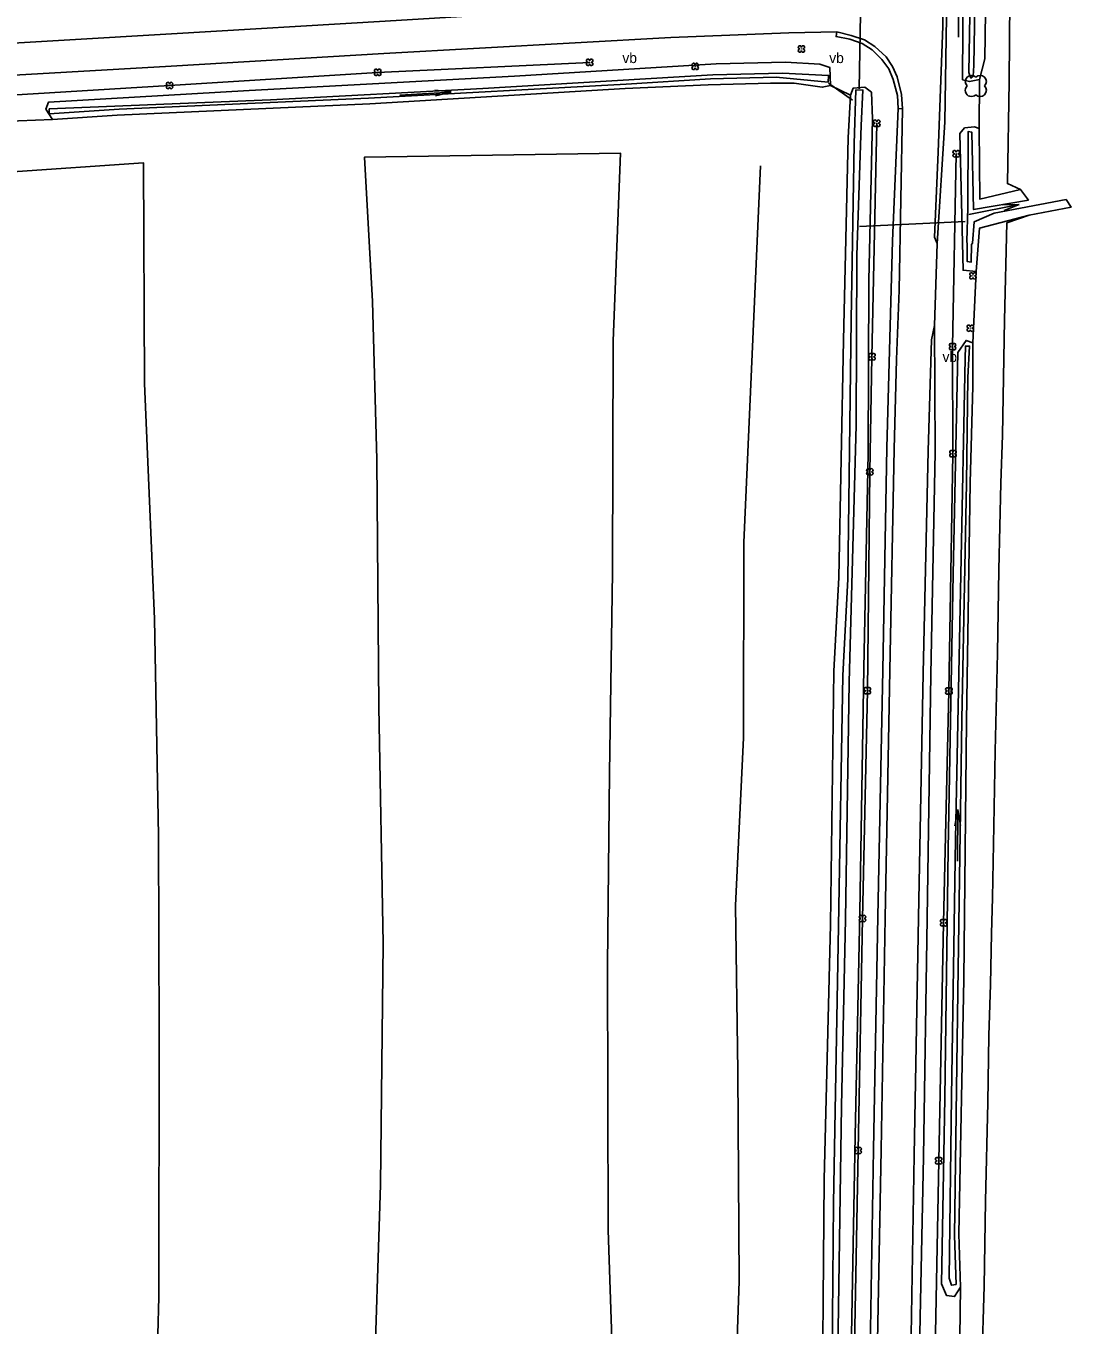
# Model space of a CAD drawing. Extents: x 154825 to 158680, y 370717 to 378075.
# Drawn here: x 157199.5 to 157300.8, y 373148 to 373273.9 of the extents above; entities that cross this region are included whole.
import ezdxf

# ---------------------------------------------------------------- set-up
doc = ezdxf.new("R2010")
doc.units = 0
for name, color, linetype in [('boom', 7, 'Continuous'), ('cultuurscheiding', 7, 'Continuous'), ('duiker lijn', 7, 'Continuous'), ('greppel - midden sloot', 7, 'Continuous'), ('hoogteverschillijn', 7, 'Continuous'), ('insteek sloot', 7, 'Continuous'), ('maaiveldlijn algemeen - gesloten verharding', 7, 'Continuous'), ('maaiveldlijn algemeen - onverhard', 7, 'Continuous'), ('maaiveldlijn algemeen - verharding algemeen', 7, 'Continuous'), ('raster - hek', 7, 'Continuous'), ('Sloot bodem', 7, 'Continuous'), ('stroomrichting  watergangen', 7, 'Continuous'), ('verkeersb_z kabel', 7, 'Continuous'), ('vlak_Bos', 7, 'Continuous'), ('vlak_Grasland', 7, 'Continuous'), ('vlak_Grazige_vegetatie', 7, 'Continuous')]:
    doc.layers.add(name, color=color, linetype=linetype)

msp = doc.modelspace()

# ---------------------------------------------------------------- linework, layer by layer
at = {"layer": 'boom'}
for points in [[(157183.32, 373266.22), (157193.32, 373266.89), (157213.45, 373268.12), (157233.6, 373269.39), (157254.14, 373270.36)], [(157281.95, 373264.46), (157281.48, 373241.84), (157281.28, 373230.7), (157281.04, 373209.49), (157280.57, 373187.42), (157280.15, 373164.95), (157279.74, 373142.65), (157279.62, 373120.07), (157279.17, 373098.32), (157278.69, 373076.35), (157278.47, 373054.24)], [(157286.26, 373048.3), (157286.6, 373070.61), (157286.88, 373094.72), (157287.39, 373117.66), (157287.51, 373140.53), (157287.95, 373163.95), (157288.43, 373187.01), (157288.94, 373209.46), (157289.33, 373232.44), (157289.29, 373242.82), (157289.65, 373261.5)]]:
    msp.add_lwpolyline(points, dxfattribs=at)
for centre in [(157274.65, 373271.66), (157254.14, 373270.36), (157264.36, 373269.97), (157233.6, 373269.39), (157213.45, 373268.12), (157281.95, 373264.46), (157289.65, 373261.5), (157291.27, 373249.68), (157291.01, 373244.61), (157289.29, 373242.82), (157281.48, 373241.84), (157289.33, 373232.44), (157281.28, 373230.7), (157281.04, 373209.49), (157288.94, 373209.46), (157280.57, 373187.42), (157288.43, 373187.01), (157280.15, 373164.95), (157287.95, 373163.95)]:
    msp.add_circle(centre, 0.006, dxfattribs=at)
for centre, radius, start, end in [((157274.5, 373271.82), 0.158, 357.075, 272.925), ((157274.5, 373271.5), 0.158, 87.075, 2.925), ((157274.81, 373271.82), 0.158, 267.075, 182.925), ((157274.81, 373271.5), 0.158, 177.075, 92.925), ((157253.98, 373270.52), 0.158, 357.075, 272.925), ((157253.98, 373270.2), 0.158, 87.075, 2.925), ((157254.3, 373270.52), 0.158, 267.075, 182.925), ((157254.3, 373270.2), 0.158, 177.075, 92.925), ((157264.2, 373270.12), 0.158, 357.075, 272.925), ((157264.2, 373269.81), 0.158, 87.075, 2.925), ((157264.52, 373270.12), 0.158, 267.075, 182.925), ((157264.52, 373269.81), 0.158, 177.075, 92.925), ((157233.44, 373269.55), 0.158, 357.075, 272.925), ((157233.44, 373269.23), 0.158, 87.075, 2.925), ((157233.76, 373269.55), 0.158, 267.075, 182.925), ((157233.76, 373269.23), 0.158, 177.075, 92.925), ((157291.12, 373268.5), 0.6, 45, 225), ((157291.97, 373268.5), 0.6, 315, 135), ((157213.29, 373268.27), 0.158, 357.075, 272.925), ((157213.29, 373267.96), 0.158, 87.075, 2.925), ((157213.6, 373268.27), 0.158, 267.075, 182.925), ((157213.6, 373267.96), 0.158, 177.075, 92.925), ((157291.12, 373267.65), 0.6, 134.7431, 315), ((157291.97, 373267.65), 0.6, 225, 45), ((157281.79, 373264.62), 0.158, 357.075, 272.925), ((157282.11, 373264.62), 0.158, 267.075, 182.925), ((157281.79, 373264.3), 0.158, 87.075, 2.925), ((157282.11, 373264.3), 0.158, 177.075, 92.925), ((157289.49, 373261.66), 0.158, 357.075, 272.925), ((157289.49, 373261.34), 0.158, 87.075, 2.925), ((157289.81, 373261.66), 0.158, 267.075, 182.925), ((157289.81, 373261.34), 0.158, 177.075, 92.925), ((157291.11, 373249.83), 0.158, 357.075, 272.925), ((157291.11, 373249.52), 0.158, 87.075, 2.925), ((157291.43, 373249.83), 0.158, 267.075, 182.925), ((157291.43, 373249.52), 0.158, 177.075, 92.925), ((157290.85, 373244.76), 0.158, 357.075, 272.925), ((157290.85, 373244.45), 0.158, 87.075, 2.925), ((157291.17, 373244.76), 0.158, 267.075, 182.925), ((157291.17, 373244.45), 0.158, 177.075, 92.925), ((157281.33, 373242), 0.158, 357.075, 272.925), ((157281.64, 373242), 0.158, 267.075, 182.925), ((157289.14, 373242.98), 0.158, 357.075, 272.925), ((157289.14, 373242.66), 0.158, 87.075, 2.925), ((157289.45, 373242.98), 0.158, 267.075, 182.925), ((157289.45, 373242.66), 0.158, 177.075, 92.925), ((157281.33, 373241.68), 0.158, 87.075, 2.925), ((157281.64, 373241.68), 0.158, 177.075, 92.925), ((157289.17, 373232.6), 0.158, 357.075, 272.925), ((157289.17, 373232.29), 0.158, 87.075, 2.925), ((157289.49, 373232.6), 0.158, 267.075, 182.925), ((157289.49, 373232.29), 0.158, 177.075, 92.925), ((157281.12, 373230.85), 0.158, 357.075, 272.925), ((157281.44, 373230.85), 0.158, 267.075, 182.925), ((157281.12, 373230.54), 0.158, 87.075, 2.925), ((157281.44, 373230.54), 0.158, 177.075, 92.925), ((157280.88, 373209.65), 0.158, 357.075, 272.925), ((157280.88, 373209.33), 0.158, 87.075, 2.925), ((157281.2, 373209.65), 0.158, 267.075, 182.925), ((157281.2, 373209.33), 0.158, 177.075, 92.925), ((157288.78, 373209.62), 0.158, 357.075, 272.925), ((157288.78, 373209.31), 0.158, 87.075, 2.925), ((157289.1, 373209.62), 0.158, 267.075, 182.925), ((157289.1, 373209.31), 0.158, 177.075, 92.925), ((157280.41, 373187.58), 0.158, 357.075, 272.925), ((157280.41, 373187.26), 0.158, 87.075, 2.925), ((157280.73, 373187.58), 0.158, 267.075, 182.925), ((157280.73, 373187.26), 0.158, 177.075, 92.925), ((157288.27, 373187.17), 0.158, 357.075, 272.925), ((157288.27, 373186.85), 0.158, 87.075, 2.925), ((157288.58, 373187.17), 0.158, 267.075, 182.925), ((157288.58, 373186.85), 0.158, 177.075, 92.925), ((157279.99, 373165.1), 0.158, 357.075, 272.925), ((157279.99, 373164.79), 0.158, 87.075, 2.925), ((157280.31, 373165.1), 0.158, 267.075, 182.925), ((157280.31, 373164.79), 0.158, 177.075, 92.925), ((157287.79, 373164.11), 0.158, 357.075, 272.925), ((157288.11, 373164.11), 0.158, 267.075, 182.925), ((157287.79, 373163.79), 0.158, 87.075, 2.925), ((157288.11, 373163.79), 0.158, 177.075, 92.925)]:
    msp.add_arc(centre, radius, start, end, dxfattribs=at)
at = {"layer": 'cultuurscheiding'}
for points in [[(157291.89, 373268.71), (157291.86, 373263.95)], [(157277.47, 373268.13), (157279.41, 373267.19)], [(157195.48, 373264.56), (157202.09, 373264.81)], [(157291.59, 373250.11), (157291.26, 373243.2)], [(157290.05, 373151.71), (157289.96, 373144.43)]]:
    msp.add_lwpolyline(points, dxfattribs=at)
at = {"layer": 'duiker lijn'}
for points in [[(157280.53, 373284.15), (157280.26, 373267.78)], [(157277.26, 373268.34), (157279.61, 373266.69)], [(157290.51, 373254.94), (157280.29, 373254.45)]]:
    msp.add_lwpolyline(points, dxfattribs=at)
at = {"layer": 'greppel - midden sloot'}
for points in [[(157298.05, 373396.94), (157293.38, 373396.78), (157293.28, 373395.57), (157292.56, 373363.86), (157292.07, 373338.15), (157291.77, 373313.51), (157291.19, 373287.95), (157290.87, 373269.37), (157291.07, 373268.84), (157291.29, 373269.01), (157291.34, 373270.07), (157291.71, 373291.21), (157292.12, 373314.74), (157292.52, 373337.62), (157293.03, 373364.87), (157293.47, 373387.19), (157293.64, 373392.8), (157293.98, 373396.06), (157296.17, 373396.31)], [(157290.78, 373239.84), (157290.94, 373242.88), (157290.54, 373242.87), (157290.52, 373241.68), (157290.11, 373220.74), (157289.59, 373195.13), (157289.18, 373170.14), (157288.98, 373152.57), (157289.19, 373151.9), (157289.64, 373151.98), (157289.49, 373156.7), (157289.82, 373180.32), (157290.2, 373206.7), (157290.65, 373229.58), (157290.78, 373239.84)]]:
    msp.add_lwpolyline(points, dxfattribs=at)
at = {"layer": 'hoogteverschillijn'}
for points in [[(157294.61, 373258.61), (157294.78, 373268.51), (157294.87, 373280.38), (157295.03, 373292.71), (157295.02, 373300.3), (157295.28, 373314.85), (157295.34, 373320.37), (157295.49, 373333.72), (157295.6, 373340.78), (157295.71, 373350.39), (157295.85, 373359.25), (157295.98, 373367.24), (157296.05, 373374.89), (157296.16, 373383.91), (157296.28, 373390.24), (157296.3, 373395.09)], [(157233.19, 373140.45), (157233.88, 373161.62), (157234.14, 373185.01), (157233.71, 373207.94), (157233.51, 373231.88), (157233.1, 373247.19), (157232.34, 373261.19), (157257.14, 373261.56), (157256.41, 373243.37), (157256.36, 373220.97), (157256.06, 373201.51), (157255.88, 373182.93), (157255.93, 373157.22), (157256.58, 373138.08)], [(157189.78, 373133.55), (157189.85, 373149.52), (157189.84, 373169.93), (157189.26, 373188.94), (157188.48, 373207.58), (157187.29, 373228.37), (157185.62, 373245.33), (157184.61, 373258.82), (157210.91, 373260.63), (157211.01, 373239.24), (157211.98, 373216.44), (157212.36, 373195.43), (157212.44, 373176.07), (157212.42, 373150.75), (157211.82, 373129.04)], [(157263.83, 372927.6), (157263.54, 372942.62), (157263.54, 372958.84), (157263.83, 372977.64), (157263.67, 372998.54), (157264.84, 373021.06), (157266.11, 373040.28), (157267.1, 373064.83), (157266.99, 373086.89), (157267.24, 373111.66), (157267.92, 373131.8), (157268.62, 373152.28), (157268.49, 373172.61), (157268.27, 373188.68), (157269.05, 373204.92), (157269.06, 373223.83), (157270.68, 373260.33)], [(157294.55, 373254.8), (157294.33, 373245.4), (157294.13, 373234.25), (157293.98, 373229.58), (157293.77, 373221.21), (157293.64, 373213.14), (157293.43, 373203.63), (157293.3, 373196.4), (157293.15, 373189.42), (157293.07, 373185.96), (157292.97, 373181.04), (157292.81, 373176.08), (157292.71, 373169.61), (157292.49, 373160.03), (157292.34, 373151.8), (157292.13, 373144.2)]]:
    msp.add_lwpolyline(points, dxfattribs=at)
at = {"layer": 'insteek sloot'}
for points in [[(157297.85, 373398.03), (157292.86, 373397.8), (157292.6, 373397.08), (157292.62, 373394.95), (157291.87, 373366.61), (157291.4, 373338.11), (157291.09, 373313.52), (157290.37, 373288.41), (157290.26, 373268.67), (157290.92, 373268.5), (157291.89, 373268.71), (157292.41, 373270.71), (157292.7, 373290.92), (157293.24, 373315.47), (157293.49, 373337.02), (157294.25, 373365.11), (157294.38, 373387.25), (157294.82, 373392.83), (157294.94, 373395.1), (157296.43, 373395.37)], [(157202.09, 373264.81), (157201.45, 373265.81), (157201.73, 373266.51), (157221.16, 373267.63), (157246.85, 373269.03), (157266.39, 373270.22), (157273.1, 373270.39), (157276.43, 373270.19), (157277.4, 373269.87), (157277.47, 373268.13)], [(157277.47, 373268.13), (157276.67, 373267.95), (157273.94, 373268.33), (157271.67, 373268.34), (157265.63, 373268.19), (157257.58, 373267.82), (157232.86, 373266.33), (157208.36, 373265.23), (157202.09, 373264.81)], [(157279.48, 373145.31), (157279.87, 373166.36), (157280.3, 373188.05), (157280.69, 373211.67), (157281.11, 373232.48), (157281.17, 373249.22), (157281.55, 373264.88), (157281.44, 373267.47), (157280.78, 373267.95), (157279.67, 373267.86), (157279.41, 373267.19)], [(157279.41, 373267.19), (157279.18, 373263.05), (157278.74, 373243.46), (157278.28, 373220.47), (157277.8, 373211.37), (157277.47, 373186.83), (157276.87, 373162.14), (157276.64, 373134.89)], [(157291.86, 373263.95), (157291.41, 373264.1), (157290.46, 373264.02), (157290, 373263.48), (157290.31, 373250.22), (157291.59, 373250.11)], [(157295.88, 373258.03), (157291.92, 373257.11), (157291.86, 373263.95)], [(157291.59, 373250.11), (157291.91, 373254.3), (157296.7, 373255.55), (157300.77, 373256.33)], [(157291.27, 373238.98), (157291.26, 373243.2), (157290.61, 373243.43), (157289.8, 373242.25), (157289.35, 373220.77), (157288.86, 373194.13), (157288.55, 373170.01), (157288.21, 373152.04), (157288.71, 373150.89), (157289.49, 373150.8), (157290.05, 373151.71), (157289.91, 373156.88), (157290.39, 373181.56), (157290.65, 373206.55), (157290.99, 373229.61), (157291.27, 373238.98)]]:
    msp.add_lwpolyline(points, dxfattribs=at)
at = {"layer": 'maaiveldlijn algemeen - gesloten verharding'}
for points in [[(157290.73, 373451.57), (157290.27, 373427.19), (157289.8, 373403.3), (157289.37, 373381.66), (157289.01, 373360.15), (157288.66, 373336.15), (157288.38, 373311.65), (157288.48, 373298.66), (157288.39, 373284.94), (157288.35, 373273.86), (157287.89, 373261.66), (157287.56, 373253.44), (157287.8, 373252.82)], [(157277.18, 373277.38), (157274.01, 373277.09), (157261.95, 373276.03), (157234.32, 373274.34), (157213.62, 373273.13), (157193.36, 373271.94), (157169.76, 373270.59), (157143.66, 373268.97), (157121.64, 373267.67), (157111.83, 373267.05)], [(157278.08, 373273.3), (157273.43, 373273.22), (157262, 373272.78), (157234.2, 373271.21), (157213.59, 373269.99), (157193.28, 373268.83), (157169.95, 373267.47), (157143.38, 373265.86), (157122, 373264.64), (157112.18, 373263.98)], [(157284.44, 373265.87), (157284.36, 373267.25), (157283.94, 373268.96), (157283.47, 373269.95), (157282.86, 373270.88), (157281.78, 373271.88), (157280.76, 373272.53), (157279.48, 373272.96), (157278.08, 373273.3)], [(157280.55, 373054.05), (157280.84, 373071.4), (157281.1, 373091.93), (157281.57, 373120.12), (157281.94, 373141.43), (157282.37, 373165), (157282.78, 373187.49), (157283.22, 373211.45), (157283.64, 373232.9), (157283.86, 373241.56), (157284.11, 373248.29), (157284.44, 373265.87)], [(157287.8, 373252.82), (157287.55, 373244.87)], [(157287.55, 373244.87), (157287.24, 373243.49), (157286.93, 373232.71), (157286.46, 373211.18), (157286.01, 373187.53), (157285.58, 373164.51), (157285.18, 373141.26), (157284.82, 373119.53), (157284.31, 373091.51), (157284.08, 373071.13), (157283.62, 373053.83)]]:
    msp.add_lwpolyline(points, dxfattribs=at)
at = {"layer": 'maaiveldlijn algemeen - onverhard'}
for points in [[(157290.65, 373398.84), (157290.23, 373371.65), (157289.77, 373345.53), (157289.39, 373319.6), (157289.33, 373298.74), (157288.91, 373287.06), (157288.54, 373264.58), (157287.8, 373252.82)], [(157279.9, 373054.02), (157280.14, 373071.77), (157280.48, 373091.93), (157280.93, 373120.14), (157281.25, 373141.81), (157281.65, 373165.05), (157282.06, 373187.6), (157282.53, 373211.48), (157282.93, 373233.03), (157283.46, 373253.06), (157284.04, 373265.89)], [(157284.45, 373053.64), (157284.86, 373071.01), (157285.08, 373091.59), (157285.6, 373119.25), (157285.98, 373141), (157286.49, 373164.34), (157286.82, 373187.44), (157287.2, 373211.05), (157287.61, 373232.6), (157287.55, 373244.87)]]:
    msp.add_lwpolyline(points, dxfattribs=at)
at = {"layer": 'maaiveldlijn algemeen - verharding algemeen'}
for points in [[(157284.04, 373265.89), (157283.95, 373267.15), (157283.54, 373268.7), (157283.12, 373269.73), (157282.45, 373270.65), (157281.52, 373271.57), (157280.53, 373272.19), (157279.35, 373272.61), (157278.01, 373272.86), (157278.08, 373273.3)], [(157284.44, 373265.87), (157284.04, 373265.89)]]:
    msp.add_lwpolyline(points, dxfattribs=at)
at = {"layer": 'raster - hek'}
msp.add_lwpolyline([(157289.88, 373272.79), (157289.87, 373278.85)], dxfattribs=at)
at = {"layer": 'Sloot bodem'}
for points in [[(157272.21, 373268.92), (157277.24, 373268.44), (157277.28, 373269.09), (157272.83, 373269.32), (157266.06, 373269.14), (157243.8, 373267.82), (157223.21, 373266.72), (157201.79, 373265.85), (157201.77, 373265.38), (157208.57, 373265.81), (157232.7, 373266.9), (157257.67, 373268.26), (157265.84, 373268.75), (157272.21, 373268.92)], [(157276.62, 373058.53), (157276.78, 373086.49), (157277.18, 373112.72), (157277.53, 373134.08), (157277.77, 373159.86), (157278.23, 373186.69), (157278.66, 373210.97), (157279.16, 373220.3), (157279.46, 373245.43), (157279.76, 373262.48), (157279.93, 373267.69), (157280.61, 373267.68), (157280.44, 373264.25), (157280.03, 373251.68), (157279.94, 373235.22), (157279.28, 373210.33), (157278.93, 373187.35), (157278.53, 373169.23), (157278.18, 373145.43), (157277.7, 373120.41), (157277.43, 373091.72), (157276.97, 373056.51)], [(157300.29, 373257.06), (157293.33, 373255.76), (157291.4, 373254.91), (157291.23, 373252.85), (157291.14, 373252.7), (157291.11, 373251.01), (157290.72, 373251.06), (157290.72, 373252.74), (157290.67, 373253.05), (157290.77, 373256.28), (157290.8, 373263.65), (157291.16, 373263.61), (157291.33, 373256.09), (157296.65, 373257.01)]]:
    msp.add_lwpolyline(points, dxfattribs=at)
at = {"layer": 'stroomrichting  watergangen'}
for p, q in [((157235.74, 373267.18), (157240.73, 373267.48)), ((157240.71, 373267.5), (157239.14, 373267.68)), ((157240.73, 373267.48), (157239.19, 373267.12)), ((157290.86, 373255.62), (157295.75, 373256.59)), ((157295.74, 373256.6), (157294.16, 373256.57)), ((157295.75, 373256.59), (157294.28, 373256.02)), ((157289.79, 373197.96), (157289.51, 373196.4)), ((157289.78, 373192.98), (157289.8, 373197.97)), ((157289.8, 373197.97), (157290.07, 373196.42))]:
    msp.add_line(p, q, dxfattribs=at)
at = {"layer": 'vlak_Bos'}
msp.add_lwpolyline([(157294.87, 373280.38), (157294.78, 373268.51), (157294.61, 373258.61), (157295.88, 373258.03), (157291.92, 373257.11), (157291.86, 373263.95), (157291.89, 373268.71), (157292.41, 373270.71), (157292.7, 373290.92)], dxfattribs=at)
at = {"layer": 'vlak_Grasland'}
for points in [[(157195.48, 373264.56), (157202.09, 373264.81), (157208.36, 373265.23), (157232.86, 373266.33), (157257.58, 373267.82), (157265.63, 373268.19), (157271.67, 373268.34), (157273.94, 373268.33), (157276.67, 373267.95), (157277.47, 373268.13), (157279.41, 373267.19), (157279.18, 373263.05), (157278.74, 373243.46), (157278.28, 373220.47), (157277.8, 373211.37), (157277.47, 373186.83), (157276.87, 373162.14), (157276.64, 373134.89)], [(157289.96, 373144.43), (157290.05, 373151.71), (157289.91, 373156.88), (157290.39, 373181.56), (157290.65, 373206.55), (157290.99, 373229.61), (157291.27, 373238.98), (157291.26, 373243.2), (157291.59, 373250.11), (157291.91, 373254.3), (157296.7, 373255.55), (157294.55, 373254.8), (157294.33, 373245.4), (157294.13, 373234.25), (157293.98, 373229.58), (157293.77, 373221.21), (157293.64, 373213.14), (157293.43, 373203.63), (157293.3, 373196.4), (157293.15, 373189.42), (157293.07, 373185.96), (157292.97, 373181.04), (157292.81, 373176.08), (157292.71, 373169.61), (157292.49, 373160.03), (157292.34, 373151.8), (157292.13, 373144.2)]]:
    msp.add_lwpolyline(points, dxfattribs=at)
at = {"layer": 'vlak_Grazige_vegetatie'}
for points in [[(157291.19, 373287.95), (157290.87, 373269.37), (157291.07, 373268.84), (157291.29, 373269.01), (157291.34, 373270.07), (157291.71, 373291.21)], [(157292.7, 373290.92), (157292.41, 373270.71), (157291.89, 373268.71), (157290.92, 373268.5), (157290.26, 373268.67), (157290.37, 373288.41)], [(157290.37, 373288.41), (157290.26, 373268.67), (157290.92, 373268.5), (157291.89, 373268.71), (157291.86, 373263.95), (157291.41, 373264.1), (157290.46, 373264.02), (157290, 373263.48), (157290.31, 373250.22), (157291.59, 373250.11), (157291.26, 373243.2), (157290.61, 373243.43), (157289.8, 373242.25), (157289.35, 373220.77), (157288.86, 373194.13), (157288.55, 373170.01), (157288.21, 373152.04), (157288.71, 373150.89), (157289.49, 373150.8), (157290.05, 373151.71), (157289.96, 373144.43)], [(157285.98, 373141), (157286.49, 373164.34), (157286.82, 373187.44), (157287.2, 373211.05), (157287.61, 373232.6), (157287.55, 373244.87), (157287.8, 373252.82), (157288.54, 373264.58), (157288.91, 373287.06)], [(157234.32, 373274.34), (157213.62, 373273.13), (157193.36, 373271.94), (157169.76, 373270.59), (157143.66, 373268.97), (157121.64, 373267.67), (157111.83, 373267.05), (157111.21, 373270.08), (157121.39, 373270.57), (157143.46, 373271.96), (157169.78, 373273.57), (157194.15, 373274.93)], [(157193.28, 373268.83), (157213.59, 373269.99), (157234.2, 373271.21), (157262, 373272.78), (157273.43, 373273.22), (157278.08, 373273.3), (157278.01, 373272.86), (157279.35, 373272.61), (157280.53, 373272.19), (157281.52, 373271.57), (157282.45, 373270.65), (157283.12, 373269.73), (157283.54, 373268.7), (157283.95, 373267.15), (157284.04, 373265.89), (157283.46, 373253.06), (157282.93, 373233.03), (157282.53, 373211.48), (157282.06, 373187.6), (157281.65, 373165.05), (157281.25, 373141.81)], [(157279.48, 373145.31), (157279.87, 373166.36), (157280.3, 373188.05), (157280.69, 373211.67), (157281.11, 373232.48), (157281.17, 373249.22), (157281.55, 373264.88), (157281.44, 373267.47), (157280.78, 373267.95), (157279.67, 373267.86), (157279.41, 373267.19), (157277.47, 373268.13), (157277.4, 373269.87), (157276.43, 373270.19), (157273.1, 373270.39), (157266.39, 373270.22), (157246.85, 373269.03), (157221.16, 373267.63), (157201.73, 373266.51), (157201.45, 373265.81), (157202.09, 373264.81), (157195.48, 373264.56)], [(157276.64, 373134.89), (157276.87, 373162.14), (157277.47, 373186.83), (157277.8, 373211.37), (157278.28, 373220.47), (157278.74, 373243.46), (157279.18, 373263.05), (157279.41, 373267.19), (157279.67, 373267.86), (157280.78, 373267.95), (157281.44, 373267.47), (157281.55, 373264.88), (157281.17, 373249.22), (157281.11, 373232.48), (157280.69, 373211.67), (157280.3, 373188.05), (157279.87, 373166.36), (157279.48, 373145.31)], [(157278.18, 373145.43), (157278.53, 373169.23), (157278.93, 373187.35), (157279.28, 373210.33), (157279.94, 373235.22), (157280.03, 373251.68), (157280.44, 373264.25), (157280.61, 373267.68), (157279.93, 373267.69), (157279.76, 373262.48), (157279.46, 373245.43), (157279.16, 373220.3), (157278.66, 373210.97), (157278.23, 373186.69), (157277.77, 373159.86), (157277.53, 373134.08)]]:
    msp.add_lwpolyline(points, dxfattribs=at)
for points in [[(157277.4, 373269.87), (157277.47, 373268.13), (157276.67, 373267.95), (157273.94, 373268.33), (157271.67, 373268.34), (157265.63, 373268.19), (157257.58, 373267.82), (157232.86, 373266.33), (157208.36, 373265.23), (157202.09, 373264.81), (157201.45, 373265.81), (157201.73, 373266.51), (157221.16, 373267.63), (157246.85, 373269.03), (157266.39, 373270.22), (157273.1, 373270.39), (157276.43, 373270.19)], [(157201.79, 373265.85), (157201.77, 373265.38), (157208.57, 373265.81), (157232.7, 373266.9), (157257.67, 373268.26), (157265.84, 373268.75), (157272.21, 373268.92), (157277.24, 373268.44), (157277.28, 373269.09), (157272.83, 373269.32), (157266.06, 373269.14), (157243.8, 373267.82), (157223.21, 373266.72)], [(157291.86, 373263.95), (157291.92, 373257.11), (157295.88, 373258.03), (157296.65, 373257.01), (157291.33, 373256.09), (157291.16, 373263.61), (157290.8, 373263.65), (157290.77, 373256.28), (157290.67, 373253.05), (157290.72, 373252.74), (157290.72, 373251.06), (157291.11, 373251.01), (157291.14, 373252.7), (157291.23, 373252.85), (157291.4, 373254.91), (157293.33, 373255.76), (157300.29, 373257.06), (157300.77, 373256.33), (157296.7, 373255.55), (157291.91, 373254.3), (157291.59, 373250.11), (157290.31, 373250.22), (157290, 373263.48), (157290.46, 373264.02), (157291.41, 373264.1)], [(157291.26, 373243.2), (157291.27, 373238.98), (157290.99, 373229.61), (157290.65, 373206.55), (157290.39, 373181.56), (157289.91, 373156.88), (157290.05, 373151.71), (157289.49, 373150.8), (157288.71, 373150.89), (157288.21, 373152.04), (157288.55, 373170.01), (157288.86, 373194.13), (157289.35, 373220.77), (157289.8, 373242.25), (157290.61, 373243.43)], [(157288.98, 373152.57), (157289.19, 373151.9), (157289.64, 373151.98), (157289.49, 373156.7), (157289.82, 373180.32), (157290.2, 373206.7), (157290.65, 373229.58), (157290.78, 373239.84), (157290.94, 373242.88), (157290.54, 373242.87), (157290.52, 373241.68), (157290.11, 373220.74), (157289.59, 373195.13), (157289.18, 373170.14)]]:
    msp.add_lwpolyline(points, close=True, dxfattribs=at)

# ---------------------------------------------------------------- texts
at = {"layer": 'verkeersb_z kabel'}
for p in [(157257.31, 373270.29), (157277.35, 373270.29), (157288.32, 373241.33)]:
    msp.add_text('vb', height=1, dxfattribs=at).set_placement(p)

doc.saveas('drawing.dxf')
